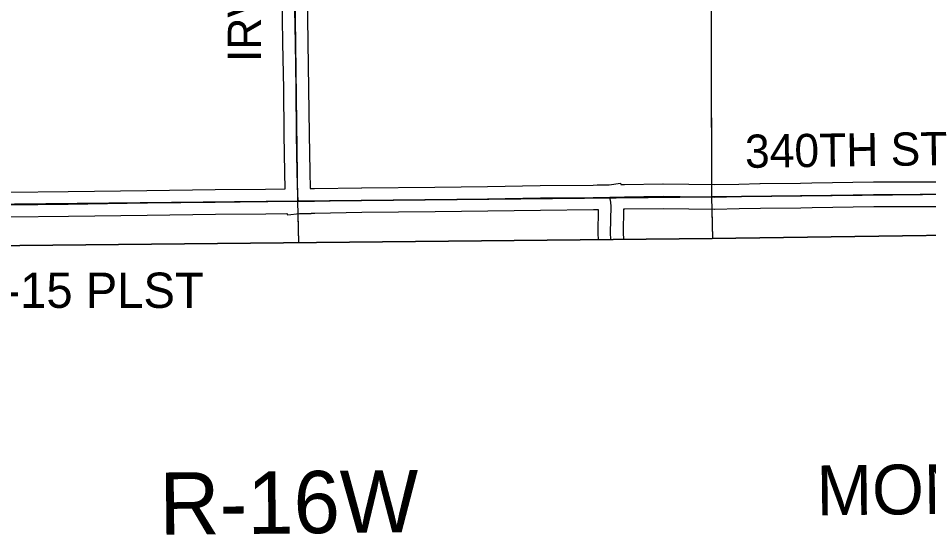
# Model space of a CAD drawing. Extents: x 23.6 to 68.7, y -63 to -29.
# Drawn here: x 41.141 to 43.335, y -58.464 to -57.22 of the extents above; entities that cross this region are included whole.
import ezdxf

# ---------------------------------------------------------------- set-up
doc = ezdxf.new("R2010")
doc.units = 0
for name, color, linetype in [('tdCoClipBndry', 7, 'Continuous'), ('tdCoCoBndry', 7, 'Continuous'), ('tdCoCoBndryTxt', 7, 'Continuous'), ('tdCoSecRdTxt', 7, 'Continuous'), ('tdCoSecRteBand', 7, 'Continuous'), ('tdCoSecRteCL', 7, 'Continuous'), ('tdCoSectLine', 7, 'Continuous'), ('tdCoSectLinePart', 7, 'Continuous'), ('tdCoStrucSecCoName', 7, 'Continuous'), ('tdCoSurfEarth', 7, 'Continuous'), ('tdCoSurfGravel', 7, 'Continuous'), ('tdCoTwpBndryShd', 7, 'Continuous'), ('tdCoTwpRngTxt', 7, 'Continuous')]:
    doc.layers.add(name, color=color, linetype=linetype)

msp = doc.modelspace()

# ---------------------------------------------------------------- linework, layer by layer
at = {"layer": 'tdCoClipBndry'}
msp.add_lwpolyline([(56.8227, -57.553), (51.8233, -57.6334), (46.8056, -57.7041), (45.8081, -57.7131), (44.8328, -57.735), (43.8446, -57.7356), (42.8125, -57.7502), (36.856, -57.8104), (34.8462, -57.8398), (33.8615, -57.8433), (32.8589, -57.8556), (32.833, -57.8525), (32.8013, -57.8383), (32.7717, -57.8067), (32.7614, -57.7827), (32.7577, -57.7569), (32.6839, -51.7283), (32.6474, -49.7276), (32.6233, -45.7459), (32.6113, -44.7492), (32.588, -43.7493), (32.587, -43.0064), (32.5923, -42.7484), (32.5183, -35.7733)], dxfattribs=at)
at = {"layer": 'tdCoCoBndry'}
for p, q in [((42.8118, -57.6502), (41.8146, -57.6606)), ((41.8146, -57.6606), (42.8118, -57.6502)), ((43.8283, -57.6383), (42.8118, -57.6502)), ((42.8118, -57.6502), (43.8283, -57.6383)), ((41.8146, -57.6606), (40.8286, -57.6709)), ((40.8286, -57.6709), (41.8146, -57.6606))]:
    msp.add_line(p, q, dxfattribs=at)
for points in [[(35.8551, -57.7251), (36.8548, -57.7104), (37.8632, -57.702), (38.8607, -57.6881), (39.821, -57.6811), (40.8084, -57.671), (40.8282, -57.6709), (41.8142, -57.6606), (42.8114, -57.6502), (43.828, -57.6382), (43.8439, -57.6356), (44.8231, -57.6351), (44.8305, -57.6351), (45.7951, -57.6134), (45.8065, -57.6132), (46.7976, -57.6042), (46.8042, -57.6042), (47.8013, -57.59), (48.8, -57.5731), (49.8013, -57.5613), (50.7973, -57.5472), (51.8219, -57.5335), (52.8221, -57.5189)], [(52.8224, -57.5189), (51.8222, -57.5335), (50.7977, -57.5472), (49.8017, -57.5614), (48.8003, -57.5731), (47.8017, -57.59), (46.8045, -57.6042), (46.798, -57.6042), (45.8069, -57.6132), (45.7954, -57.6134), (44.8309, -57.6351), (44.8234, -57.6351), (43.8442, -57.6356), (43.8283, -57.6383), (42.8118, -57.6502), (41.8146, -57.6606), (40.8286, -57.6709), (40.8087, -57.671), (39.8213, -57.6811), (38.8611, -57.6881), (37.8635, -57.702), (36.8552, -57.7104), (35.8554, -57.7251)], [(34.8462, -57.8398), (36.856, -57.8104), (42.8125, -57.7502), (43.8446, -57.7356), (44.8317, -57.735), (44.8309, -57.6351), (44.8234, -57.6351), (43.8442, -57.6356), (43.8283, -57.6383), (42.8118, -57.6502), (41.8146, -57.6606), (40.8286, -57.6709), (40.8087, -57.671), (39.8213, -57.6811), (38.8611, -57.6881), (37.8635, -57.702), (36.8552, -57.7104), (35.8554, -57.7251)]]:
    msp.add_lwpolyline(points, dxfattribs=at)
at = {"layer": 'tdCoSecRteBand'}
for points in [[(40.9702, -57.6403), (41.2615, -57.6373), (41.4509, -57.6346), (41.4509, -57.6346), (41.4509, -57.6346), (41.6156, -57.6324), (41.6157, -57.6324), (41.6158, -57.6324), (41.737, -57.6313), (41.737, -57.6313), (41.737, -57.6313), (41.7845, -57.6309), (41.7834, -57.5914), (41.7834, -57.5912), (41.7834, -57.5911), (41.7819, -57.4998), (41.7819, -57.4997), (41.7819, -57.4996), (41.7809, -57.3899), (41.779, -57.2796), (41.779, -57.2796), (41.779, -57.2795), (41.777, -57.16)], [(41.837, -57.1591), (41.839, -57.2785), (41.8409, -57.389), (41.8409, -57.3891), (41.8409, -57.3893), (41.8419, -57.499), (41.8434, -57.59), (41.8445, -57.6301)], [(41.8445, -57.6301), (41.8547, -57.6299), (41.8547, -57.6299), (41.8547, -57.6299), (41.9684, -57.6279), (41.9685, -57.6279), (41.9686, -57.6279), (42.1452, -57.6262), (42.2716, -57.6247), (42.3985, -57.6225), (42.3986, -57.6225), (42.3988, -57.6225), (42.526, -57.6215), (42.536, -57.6213), (42.5643, -57.6206), (42.5923, -57.6168), (42.5928, -57.62), (42.596, -57.6199), (42.601, -57.6198), (42.6012, -57.6198), (42.6013, -57.6198), (42.694, -57.6186), (42.6944, -57.6186), (42.6948, -57.6186), (42.8184, -57.6203), (42.8768, -57.6191), (42.8768, -57.6191), (42.8768, -57.6191), (42.9279, -57.6181), (42.928, -57.6181), (42.9281, -57.6181), (43.0252, -57.6168), (43.0528, -57.6164), (43.2012, -57.6141), (43.2014, -57.6141), (43.2016, -57.6141), (43.3595, -57.6136)], [(43.3599, -57.6736), (43.202, -57.6741), (43.0537, -57.6764), (43.0261, -57.6768), (43.026, -57.6768), (43.026, -57.6768), (42.9289, -57.6781), (42.878, -57.679), (42.8191, -57.6803), (42.8186, -57.6803), (42.8181, -57.6803), (42.6944, -57.6786), (42.6022, -57.6798), (42.5991, -57.6799), (42.5982, -57.7361), (42.5989, -57.7523)], [(42.5389, -57.7529), (42.5382, -57.7378), (42.5382, -57.7369), (42.5382, -57.736), (42.5391, -57.6812), (42.5272, -57.6815), (42.527, -57.6815), (42.5267, -57.6815), (42.3994, -57.6825), (42.2725, -57.6847), (42.2724, -57.6847), (42.2723, -57.6847), (42.1458, -57.6862), (42.1458, -57.6862), (42.1458, -57.6862), (41.9693, -57.6879), (41.8558, -57.6899), (41.8468, -57.6901), (41.8468, -57.6904), (41.8185, -57.6906), (41.7904, -57.6941), (41.7901, -57.6911), (41.7871, -57.6912), (41.7871, -57.6909), (41.7376, -57.6913), (41.6164, -57.6924), (41.4517, -57.6946), (41.2623, -57.6973), (41.2623, -57.6973), (41.2622, -57.6973), (40.9707, -57.7003)]]:
    msp.add_lwpolyline(points, dxfattribs=at)
at = {"layer": 'tdCoSecRteCL'}
for points in [[(41.8165, -57.6606), (41.8149, -57.6473), (41.8134, -57.5906), (41.8119, -57.4993), (41.8109, -57.3895), (41.809, -57.279), (41.807, -57.1595), (41.8057, -57.0602), (41.8049, -56.956), (41.8045, -56.8532), (41.8032, -56.7225), (41.803, -56.6609), (41.8029, -56.6428), (41.8024, -56.5966), (41.8012, -56.495), (41.8004, -56.3743), (41.8001, -56.2883), (41.7988, -56.1619), (41.7986, -56.0592), (41.7975, -55.9873), (41.7973, -55.9513), (41.7967, -55.9062)], [(42.5667, -57.6506), (42.6017, -57.6498), (42.6944, -57.6486), (42.8185, -57.6503), (42.8774, -57.6491), (42.9285, -57.6481), (43.0256, -57.6468), (43.0533, -57.6464), (43.2017, -57.6441), (43.3598, -57.6436), (43.4564, -57.6419), (43.5783, -57.6389), (43.7363, -57.6382), (43.8397, -57.6362), (43.8449, -57.6355), (43.8488, -57.635), (43.8584, -57.6301), (43.8619, -57.6268)], [(41.8165, -57.6606), (41.8552, -57.6599), (41.9689, -57.6579), (42.1455, -57.6562), (42.272, -57.6547), (42.399, -57.6525), (42.5265, -57.6515), (42.5667, -57.6506)], [(42.5689, -57.7526), (42.5682, -57.7365), (42.5692, -57.6734), (42.5684, -57.663), (42.5667, -57.6506)], [(40.5693, -57.6729), (40.635, -57.6722), (40.7472, -57.6712), (40.9704, -57.6703), (41.2619, -57.6673), (41.4513, -57.6646), (41.616, -57.6624), (41.7373, -57.6613), (41.8165, -57.6606)]]:
    msp.add_lwpolyline(points, dxfattribs=at)
at = {"layer": 'tdCoSectLine'}
for points in [[(41.8014, -56.6545), (41.8142, -57.6606)], [(42.8088, -56.6521), (42.8114, -57.6502)], [(41.8142, -57.6606), (42.8114, -57.6502)], [(42.8114, -57.6502), (43.828, -57.6382)], [(42.8114, -57.6502), (42.8139, -57.7502)], [(40.8282, -57.6709), (41.8142, -57.6606)], [(41.8142, -57.6606), (41.8161, -57.7603)]]:
    msp.add_lwpolyline(points, dxfattribs=at)
at = {"layer": 'tdCoSectLinePart'}
for points in [[(42.8088, -56.6521), (42.8114, -57.6202)], [(42.8122, -57.6802), (42.8139, -57.7502)], [(41.8148, -57.6901), (41.8161, -57.7603)]]:
    msp.add_lwpolyline(points, dxfattribs=at)
at = {"layer": 'tdCoSurfEarth'}
msp.add_lwpolyline([(43.0533, -57.6464), (43.2017, -57.6441), (43.3598, -57.6436), (43.4564, -57.6419), (43.5783, -57.6389), (43.7363, -57.6382), (43.8397, -57.6362), (43.8449, -57.6355), (43.8488, -57.635), (43.8584, -57.6301), (43.8619, -57.6268)], dxfattribs=at)
at = {"layer": 'tdCoSurfGravel'}
for points in [[(41.8165, -57.6606), (41.8149, -57.6473), (41.8134, -57.5906), (41.8119, -57.4993), (41.8109, -57.3895), (41.809, -57.279), (41.807, -57.1595), (41.8057, -57.0602), (41.8049, -56.956), (41.8045, -56.8532), (41.8032, -56.7225), (41.803, -56.6609)], [(40.068, -57.6784), (40.1083, -57.6767), (40.2533, -57.6754), (40.3588, -57.6752), (40.4947, -57.6737), (40.5693, -57.6729), (40.635, -57.6722), (40.7472, -57.6712), (40.9704, -57.6703), (41.2619, -57.6673), (41.4513, -57.6646), (41.616, -57.6624), (41.7373, -57.6613), (41.8165, -57.6606), (41.8552, -57.6599), (41.9689, -57.6579), (42.1455, -57.6562), (42.272, -57.6547), (42.399, -57.6525), (42.5265, -57.6515), (42.5667, -57.6506)], [(42.5667, -57.6506), (42.6017, -57.6498), (42.6944, -57.6486), (42.8185, -57.6503), (42.8774, -57.6491), (42.9285, -57.6481), (43.0256, -57.6468), (43.0533, -57.6464)], [(42.5689, -57.7526), (42.5682, -57.7365), (42.5692, -57.6734), (42.5684, -57.663), (42.5667, -57.6506)]]:
    msp.add_lwpolyline(points, dxfattribs=at)
at = {"layer": 'tdCoTwpBndryShd'}
msp.add_lwpolyline([(52.8221, -57.5189), (51.8219, -57.5335), (50.7973, -57.5472), (49.8013, -57.5613), (48.8, -57.5731), (47.8013, -57.59), (46.8042, -57.6042), (46.7976, -57.6042), (45.8065, -57.6132), (45.7951, -57.6134), (44.8305, -57.6351), (44.8231, -57.6351), (43.8439, -57.6356), (43.828, -57.6382), (42.8114, -57.6502), (41.8142, -57.6606), (40.8282, -57.6709), (40.8084, -57.671), (39.821, -57.6811), (38.8607, -57.6881), (37.8632, -57.702), (36.8548, -57.7104), (35.8551, -57.7251)], dxfattribs=at)

# ---------------------------------------------------------------- texts
at = {"layer": 'tdCoCoBndryTxt'}
msp.add_text('MONROE CO.', height=0.12, rotation=0.6746, dxfattribs=at).set_placement((43.0649, -58.4171))
at = {"layer": 'tdCoSecRdTxt'}
for s, rotation, p in [('IRVINE AVE', 90, (41.7261, -57.3251)), ('340TH ST', 0.8024, (42.8924, -57.5802))]:
    msp.add_text(s, height=0.08, rotation=rotation, dxfattribs=at).set_placement(p)
at = {"layer": 'tdCoStrucSecCoName'}
msp.add_text('A-5-1-75-15 PLST', height=0.085, dxfattribs=at).set_placement((40.6659, -57.9173))
at = {"layer": 'tdCoTwpRngTxt'}
msp.add_text('R-16W', height=0.15, rotation=0.5984, dxfattribs=at).set_placement((41.4821, -58.464))

doc.saveas('drawing.dxf')
